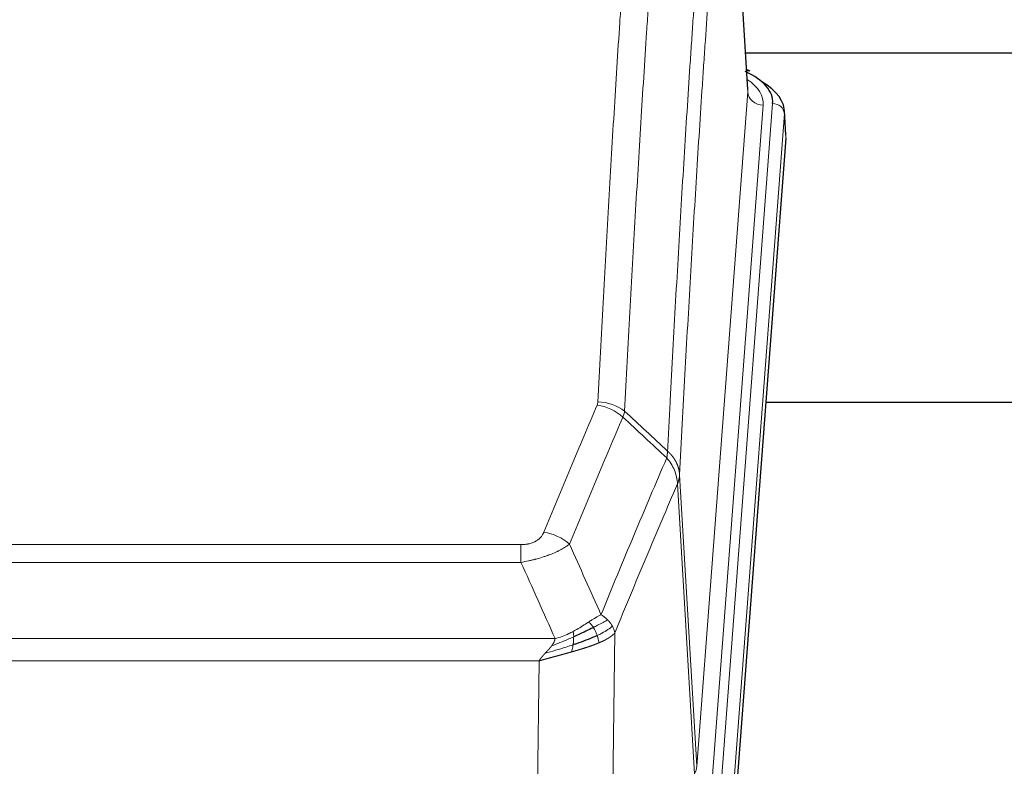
# Model space of a CAD drawing. Header units: inches. Extents: x 0 to 23760, y -13 to 16800.
# Tile 258 of 280: x 20063 to 20315, y 14396 to 14587. Entities that reach past the tile are written whole.
import ezdxf

# ---------------------------------------------------------------- set-up
doc = ezdxf.new("R2010")
doc.units = ezdxf.units.IN
doc.layers.add('1', color=7, linetype='Continuous', true_color=0xffffff)

msp = doc.modelspace()

# ---------------------------------------------------------------- linework, layer by layer
at = {"layer": '1', "color": 110, "linetype": 'Continuous', "lineweight": 13}
for p, q in [((20249.432, 14568.675), (20244.184, 14655.264)), ((20236.365, 14395.902), (20249.432, 14568.675)), ((20242.705, 14392.323), (20255.816, 14565.683)), ((20253.424, 14565.248), (20240.358, 14392.475)), ((20258.81, 14563.113), (20245.699, 14389.753)), ((20259.19, 14556.834), (20258.81, 14563.113)), ((20231.989, 14470.578), (20236.365, 14395.902)), ((20235.784, 14393.993), (20231.433, 14468.245)), ((19985.997, 14452.697), (20191.339, 14452.697)), ((20191.339, 14448.134), (20191.339, 14452.697)), ((20191.339, 14448.134), (19985.997, 14448.134)), ((20215.39, 14430.1), (20214.432, 14354.449)), ((19977.265, 14428.654), (20200.071, 14428.654)), ((20195.958, 14422.91), (19981.378, 14422.91)), ((20194.99, 14346.414), (20195.958, 14422.91))]:
    msp.add_line(p, q, dxfattribs=at)
at = {"layer": '1', "color": 2, "linetype": 'Continuous', "lineweight": 25}
for p, q in [((20249.436, 14569.25), (20244.186, 14655.887)), ((20248.801, 14578.645), (20414.985, 14578.645)), ((20250.068, 14573.957), (20249.125, 14574.393)), ((20259.196, 14557.617), (20258.815, 14563.9)), ((20259.19, 14556.834), (20246.072, 14383.38)), ((20332.008, 14489.07), (20254.065, 14489.07))]:
    msp.add_line(p, q, dxfattribs=at)
for centre, major_axis, ratio, start_param, end_param in [((20231.796, 14566.057), (24.034, 0.016), 0.461198, 6.2480186, 7.0671317), ((20248.81, 14571.234), (1.258, 2.724), 0.6272114, 6.2831797, 6.7581181), ((20231.796, 14563.396), (27.03, 0.194), 0.4633579, 6.2451225, 6.9481136)]:
    msp.add_ellipse(centre, major_axis=major_axis, ratio=ratio, start_param=start_param, end_param=end_param, dxfattribs=at)
at = {"layer": '1', "color": 110, "linetype": 'Continuous', "lineweight": 13}
for centre, major_axis, ratio, start_param, end_param in [((20229.405, 14565.622), (24.034, 0.016), 0.461198, 6.2480186, 6.8801307), ((20253.424, 14568.796), (3.989, -0.302), 0.8864705, 3.2608937, 4.7793301), ((20255.816, 14563.022), (2.991, -0.226), 0.8864705, 0.119301, 1.6377375), ((20210.848, 14480.157), (-9.188, 3.948), 0.8056434, 4.2999866, 5.045624), ((20211.035, 14480.949), (-9.987, 0.512), 0.8285973, 3.9974013, 4.7548106), ((20197.186, 14447.696), (9.245, -3.812), 0.7933159, 1.14397, 1.886928), ((20216.34, 14396.414), (-20.038, 0.241), 0.4621297, 2.903225, 3.1123764)]:
    msp.add_ellipse(centre, major_axis=major_axis, ratio=ratio, start_param=start_param, end_param=end_param, dxfattribs=at)
for points, knots in [([(20211.035, 14489.239), (20211.473, 14497.817), (20212.363, 14514.736), (20213.284, 14531.178), (20213.986, 14543.331), (20214.222, 14547.352), (20214.698, 14555.335), (20214.937, 14559.296), (20215.663, 14571.092), (20216.154, 14578.833), (20216.778, 14588.358), (20216.903, 14590.255), (20217.154, 14594.033), (20217.532, 14599.678), (20217.915, 14605.252), (20218.686, 14616.306), (20219.728, 14630.795), (20221.335, 14651.78), (20222.436, 14665.27), (20222.994, 14671.89)], [0, 0, 0, 0, 0.125, 0.25, 0.25, 0.3125, 0.3125, 0.375, 0.375, 0.5, 0.5, 0.53125, 0.53125, 0.5625, 0.625, 0.625, 0.75, 0.875, 1, 1, 1, 1]), ([(20229.877, 14669.301), (20229.319, 14662.688), (20228.217, 14649.214), (20226.607, 14628.253), (20225.563, 14613.781), (20224.792, 14602.739), (20224.409, 14597.172), (20224.03, 14591.534), (20223.778, 14587.76), (20223.653, 14585.865), (20223.028, 14576.351), (20222.536, 14568.619), (20221.81, 14556.837), (20221.57, 14552.881), (20221.094, 14544.907), (20220.857, 14540.891), (20220.154, 14528.752), (20219.232, 14512.329), (20218.341, 14495.431), (20217.903, 14486.862)], [0, 0, 0, 0, 0.125, 0.25, 0.375, 0.375, 0.4375, 0.46875, 0.46875, 0.5, 0.5, 0.625, 0.625, 0.6875, 0.6875, 0.75, 0.75, 0.875, 1, 1, 1, 1]), ([(20228.9, 14476.64), (20228.955, 14477.73), (20229.011, 14478.819), (20229.123, 14480.991), (20229.292, 14484.245), (20229.687, 14491.795), (20230.031, 14498.196), (20230.724, 14510.906), (20231.664, 14527.603), (20233.123, 14551.905), (20234.127, 14567.609), (20234.701, 14576.303), (20234.765, 14577.267), (20234.893, 14579.191), (20235.085, 14582.072), (20235.537, 14588.75), (20235.928, 14594.403), (20236.257, 14599.073), (20236.323, 14600.005), (20236.455, 14601.866), (20236.653, 14604.65), (20237.118, 14611.103), (20237.521, 14616.562), (20238.332, 14627.381), (20239.43, 14641.545), (20240.557, 14655.189), (20241.129, 14661.88)], [0, 0, 0, 0, 0.015625, 0.015625, 0.03125, 0.0625, 0.125, 0.125, 0.25, 0.375, 0.5, 0.5, 0.515625, 0.515625, 0.53125, 0.5625, 0.625, 0.625, 0.640625, 0.640625, 0.65625, 0.6875, 0.75, 0.75, 0.875, 1, 1, 1, 1]), ([(20244.184, 14655.264), (20243.614, 14648.591), (20242.49, 14634.986), (20241.396, 14620.861), (20240.586, 14610.073), (20240.184, 14604.63), (20239.721, 14598.195), (20239.523, 14595.419), (20239.391, 14593.565), (20239.326, 14592.635), (20238.998, 14587.978), (20238.608, 14582.342), (20238.157, 14575.684), (20237.966, 14572.812), (20237.838, 14570.894), (20237.774, 14569.933), (20237.202, 14561.265), (20236.2, 14545.608), (20234.746, 14521.381), (20233.339, 14496.413), (20232.434, 14479.273), (20231.989, 14470.578)], [0, 0, 0, 0, 0.125, 0.25, 0.25, 0.3125, 0.34375, 0.359375, 0.359375, 0.375, 0.375, 0.4375, 0.46875, 0.484375, 0.484375, 0.5, 0.5, 0.625, 0.75, 0.875, 1, 1, 1, 1]), ([(20197.186, 14455.851), (20198.32, 14458.613), (20199.456, 14461.363), (20201.728, 14466.841), (20202.866, 14469.568), (20206.281, 14477.716), (20208.562, 14483.103), (20210.848, 14488.444)], [0, 0, 0, 0, 0.25, 0.25, 0.5, 0.5, 1, 1, 1, 1]), ([(20211.035, 14489.239), (20211.028, 14489.104), (20211.009, 14488.971), (20210.947, 14488.706), (20210.904, 14488.574), (20210.848, 14488.444)], [0, 0, 0, 0, 0.5, 0.5, 1, 1, 1, 1]), ([(20217.444, 14485.357), (20215.156, 14480.021), (20212.872, 14474.639), (20209.452, 14466.498), (20208.314, 14463.773), (20206.038, 14458.3), (20204.902, 14455.553), (20203.766, 14452.794)], [0, 0, 0, 0, 0.5, 0.5, 0.75, 0.75, 1, 1, 1, 1]), ([(20211.834, 14434.746), (20213.231, 14438.161), (20214.631, 14441.559), (20217.433, 14448.32), (20218.836, 14451.684), (20223.05, 14461.724), (20225.865, 14468.348), (20228.687, 14474.903)], [0, 0, 0, 0, 0.25, 0.25, 0.5, 0.5, 1, 1, 1, 1]), ([(20228.9, 14476.64), (20228.879, 14476.376), (20228.863, 14476.089), (20228.805, 14475.499), (20228.763, 14475.197), (20228.687, 14474.903)], [0, 0, 0, 0, 0.5, 0.5, 1, 1, 1, 1]), ([(20228.687, 14474.903), (20229.096, 14474.42), (20229.469, 14473.909), (20230.127, 14472.845), (20230.413, 14472.293), (20230.884, 14471.161), (20231.07, 14470.582), (20231.334, 14469.416), (20231.411, 14468.828), (20231.433, 14468.245)], [0, 0, 0, 0, 0.25, 0.25, 0.5, 0.5, 0.75, 0.75, 1, 1, 1, 1]), ([(20228.9, 14476.64), (20228.912, 14476.629), (20228.938, 14476.606), (20228.975, 14476.571), (20229.014, 14476.536), (20229.052, 14476.501), (20229.09, 14476.465), (20229.129, 14476.429), (20229.167, 14476.392), (20229.206, 14476.355), (20229.244, 14476.317), (20229.283, 14476.279), (20229.322, 14476.24), (20229.361, 14476.201), (20229.4, 14476.161), (20229.439, 14476.121), (20229.478, 14476.081), (20229.517, 14476.04), (20229.557, 14475.998), (20229.596, 14475.956), (20229.635, 14475.913), (20229.674, 14475.87), (20229.713, 14475.827), (20229.753, 14475.783), (20229.792, 14475.738), (20229.831, 14475.693), (20229.87, 14475.647), (20229.909, 14475.601), (20229.948, 14475.555), (20229.987, 14475.508), (20230.026, 14475.46), (20230.065, 14475.412), (20230.104, 14475.363), (20230.143, 14475.314), (20230.181, 14475.264), (20230.22, 14475.214), (20230.258, 14475.163), (20230.296, 14475.111), (20230.334, 14475.059), (20230.372, 14475.007), (20230.41, 14474.954), (20230.448, 14474.9), (20230.485, 14474.846), (20230.523, 14474.791), (20230.56, 14474.736), (20230.597, 14474.68), (20230.633, 14474.624), (20230.67, 14474.567), (20230.706, 14474.509), (20230.742, 14474.451), (20230.778, 14474.393), (20230.813, 14474.334), (20230.848, 14474.274), (20230.883, 14474.214), (20230.918, 14474.153), (20230.952, 14474.091), (20230.986, 14474.03), (20231.02, 14473.967), (20231.053, 14473.904), (20231.088, 14473.836), (20231.125, 14473.763), (20231.163, 14473.685), (20231.201, 14473.607), (20231.238, 14473.529), (20231.274, 14473.45), (20231.309, 14473.371), (20231.343, 14473.292), (20231.376, 14473.213), (20231.409, 14473.133), (20231.441, 14473.053), (20231.471, 14472.973), (20231.501, 14472.893), (20231.531, 14472.812), (20231.559, 14472.731), (20231.586, 14472.65), (20231.613, 14472.569), (20231.639, 14472.488), (20231.664, 14472.406), (20231.688, 14472.324), (20231.711, 14472.242), (20231.733, 14472.16), (20231.755, 14472.078), (20231.775, 14471.996), (20231.795, 14471.913), (20231.814, 14471.83), (20231.831, 14471.748), (20231.848, 14471.665), (20231.865, 14471.582), (20231.88, 14471.498), (20231.894, 14471.415), (20231.908, 14471.332), (20231.92, 14471.248), (20231.932, 14471.165), (20231.943, 14471.081), (20231.953, 14470.997), (20231.962, 14470.914), (20231.97, 14470.83), (20231.977, 14470.746), (20231.984, 14470.662), (20231.987, 14470.606), (20231.989, 14470.578)], [0, 0, 0, 0, 0.0069372, 0.0139334, 0.0209887, 0.028103, 0.0352764, 0.0425088, 0.0498003, 0.0571509, 0.0645605, 0.0720292, 0.0795569, 0.0871437, 0.0947896, 0.1024945, 0.1102584, 0.1180815, 0.1259636, 0.1339048, 0.141905, 0.1499643, 0.1580827, 0.1662601, 0.1744966, 0.1827922, 0.1911468, 0.1995605, 0.2080333, 0.2165651, 0.225156, 0.233806, 0.2425151, 0.2512832, 0.2601104, 0.2689967, 0.277942, 0.2869465, 0.29601, 0.3051325, 0.3143142, 0.3235549, 0.3328547, 0.3422136, 0.3516315, 0.3611085, 0.3706446, 0.3802398, 0.3898941, 0.3996074, 0.4093798, 0.4192113, 0.4291019, 0.4390515, 0.4490602, 0.459128, 0.4692549, 0.4794409, 0.4896859, 0.4999901, 0.5124905, 0.524991, 0.5374914, 0.5499918, 0.5624922, 0.5749926, 0.587493, 0.5999934, 0.6124937, 0.6249941, 0.6374944, 0.6499948, 0.6624951, 0.6749954, 0.6874957, 0.699996, 0.7124963, 0.7249966, 0.7374968, 0.7499971, 0.7624973, 0.7749976, 0.7874978, 0.799998, 0.8124982, 0.8249984, 0.8374986, 0.8499988, 0.8624989, 0.8749991, 0.8874992, 0.8999993, 0.9124995, 0.9249996, 0.9374997, 0.9499998, 0.9624998, 0.9749999, 0.9875, 1, 1, 1, 1]), ([(20231.989, 14470.578), (20231.989, 14470.571), (20231.987, 14470.545), (20231.984, 14470.489), (20231.977, 14470.397), (20231.965, 14470.27), (20231.946, 14470.108), (20231.918, 14469.911), (20231.876, 14469.678), (20231.832, 14469.479), (20231.794, 14469.325), (20231.768, 14469.229), (20231.742, 14469.136), (20231.715, 14469.044), (20231.688, 14468.955), (20231.66, 14468.867), (20231.632, 14468.782), (20231.604, 14468.699), (20231.575, 14468.618), (20231.546, 14468.539), (20231.518, 14468.463), (20231.489, 14468.388), (20231.461, 14468.316), (20231.442, 14468.268), (20231.433, 14468.245)], [0, 0, 0, 0, 0.0092499, 0.0337179, 0.073404, 0.128308, 0.1984299, 0.2837694, 0.3843264, 0.5001005, 0.5424888, 0.5838484, 0.6241794, 0.6634821, 0.7017567, 0.7390032, 0.7752221, 0.8104134, 0.8445775, 0.8777146, 0.909825, 0.9409091, 0.9709673, 1, 1, 1, 1]), ([(20231.433, 14468.245), (20228.747, 14462.012), (20226.067, 14455.717), (20222.056, 14446.18), (20220.721, 14442.986), (20218.053, 14436.566), (20216.721, 14433.341), (20215.39, 14430.1)], [0, 0, 0, 0, 0.5, 0.5, 0.75, 0.75, 1, 1, 1, 1]), ([(20197.186, 14455.851), (20197.165, 14455.8), (20197.143, 14455.749), (20197.097, 14455.647), (20197.073, 14455.597), (20196.998, 14455.445), (20196.943, 14455.345), (20196.825, 14455.148), (20196.762, 14455.05), (20196.625, 14454.857), (20196.552, 14454.762), (20196.395, 14454.574), (20196.311, 14454.482), (20196.175, 14454.345), (20196.129, 14454.3), (20196.032, 14454.21), (20195.982, 14454.166), (20195.829, 14454.035), (20195.721, 14453.95), (20195.493, 14453.787), (20195.373, 14453.709), (20195.184, 14453.596), (20195.086, 14453.54), (20194.985, 14453.487), (20194.917, 14453.452), (20194.883, 14453.434), (20194.708, 14453.349), (20194.564, 14453.285), (20194.117, 14453.108), (20193.8, 14453.009), (20193.38, 14452.909), (20193.295, 14452.891), (20193.122, 14452.856), (20193.035, 14452.84), (20192.773, 14452.796), (20192.597, 14452.772), (20192.243, 14452.734), (20192.064, 14452.72), (20191.704, 14452.702), (20191.522, 14452.697), (20191.339, 14452.697)], [0, 0, 0, 0, 0.03125, 0.03125, 0.0625, 0.0625, 0.125, 0.125, 0.1875, 0.1875, 0.25, 0.25, 0.3125, 0.3125, 0.34375, 0.34375, 0.375, 0.375, 0.4375, 0.4375, 0.5, 0.5, 0.53125, 0.546875, 0.546875, 0.5625, 0.5625, 0.625, 0.625, 0.75, 0.75, 0.78125, 0.78125, 0.8125, 0.8125, 0.875, 0.875, 0.9375, 0.9375, 1, 1, 1, 1]), ([(20203.766, 14452.794), (20203.469, 14452.561), (20203.142, 14452.33), (20202.43, 14451.872), (20202.043, 14451.646), (20201.415, 14451.309), (20201.143, 14451.17), (20200.858, 14451.032), (20200.742, 14450.976), (20200.684, 14450.949), (20200.509, 14450.866), (20200.39, 14450.812), (20199.788, 14450.54), (20199.279, 14450.33), (20198.606, 14450.074), (20198.47, 14450.023), (20198.263, 14449.948), (20198.194, 14449.923), (20198.054, 14449.873), (20197.984, 14449.848), (20197.632, 14449.725), (20197.345, 14449.629), (20196.469, 14449.348), (20195.864, 14449.171), (20195.16, 14448.981), (20195.082, 14448.961), (20194.924, 14448.919), (20194.845, 14448.899), (20194.607, 14448.838), (20194.448, 14448.798), (20193.968, 14448.68), (20193.645, 14448.605), (20192.67, 14448.388), (20192.01, 14448.255), (20191.339, 14448.134)], [0, 0, 0, 0, 0.125, 0.125, 0.25, 0.25, 0.3125, 0.328125, 0.328125, 0.34375, 0.34375, 0.375, 0.375, 0.5, 0.5, 0.53125, 0.53125, 0.546875, 0.546875, 0.5625, 0.5625, 0.625, 0.625, 0.75, 0.75, 0.765625, 0.765625, 0.78125, 0.78125, 0.8125, 0.8125, 0.875, 0.875, 1, 1, 1, 1]), ([(20211.834, 14434.746), (20211.141, 14434.419), (20210.374, 14433.953), (20209.247, 14433.233), (20208.957, 14433.044), (20208.658, 14432.851)], [0, 0, 0, 0, 0.75, 0.75, 1, 1, 1, 1]), ([(20213.541, 14433.401), (20213.418, 14433.525), (20213.29, 14433.646), (20212.957, 14433.942), (20212.747, 14434.113), (20212.305, 14434.441), (20212.074, 14434.597), (20211.834, 14434.746)], [0, 0, 0, 0, 0.25, 0.25, 0.625, 0.625, 1, 1, 1, 1]), ([(20208.658, 14432.851), (20208.509, 14432.754), (20208.357, 14432.655), (20207.743, 14432.258), (20207.263, 14431.951), (20206.269, 14431.337), (20205.755, 14431.031), (20205.048, 14430.636), (20204.869, 14430.539), (20204.689, 14430.443)], [0, 0, 0, 0, 0.125, 0.125, 0.5, 0.5, 0.875, 0.875, 1, 1, 1, 1]), ([(20209.883, 14431.47), (20209.784, 14431.626), (20209.682, 14431.773), (20209.426, 14432.117), (20209.268, 14432.301), (20208.958, 14432.617), (20208.804, 14432.749), (20208.658, 14432.851)], [0, 0, 0, 0, 0.25, 0.25, 0.625, 0.625, 1, 1, 1, 1]), ([(20213.541, 14433.401), (20212.842, 14433.018), (20211.971, 14432.546), (20210.611, 14431.841), (20210.254, 14431.658), (20209.883, 14431.47)], [0, 0, 0, 0, 0.75, 0.75, 1, 1, 1, 1]), ([(20214.751, 14431.813), (20214.139, 14431.229), (20213.243, 14430.621), (20211.713, 14429.805), (20211.303, 14429.601), (20210.868, 14429.397)], [0, 0, 0, 0, 0.75, 0.75, 1, 1, 1, 1]), ([(20214.751, 14431.813), (20214.712, 14431.883), (20214.672, 14431.952), (20214.504, 14432.228), (20214.365, 14432.431), (20214.062, 14432.83), (20213.897, 14433.024), (20213.662, 14433.277), (20213.602, 14433.339), (20213.541, 14433.401)], [0, 0, 0, 0, 0.125, 0.125, 0.5, 0.5, 0.875, 0.875, 1, 1, 1, 1]), ([(20215.39, 14430.1), (20215.306, 14430.533), (20215.164, 14430.967), (20214.901, 14431.533), (20214.829, 14431.674), (20214.751, 14431.813)], [0, 0, 0, 0, 0.75, 0.75, 1, 1, 1, 1]), ([(20204.689, 14430.443), (20204.328, 14430.251), (20203.961, 14430.066), (20202.467, 14429.362), (20201.291, 14428.92), (20200.071, 14428.654)], [0, 0, 0, 0, 0.25, 0.25, 1, 1, 1, 1]), ([(20204.839, 14429.073), (20204.841, 14429.228), (20204.839, 14429.376), (20204.826, 14429.72), (20204.81, 14429.903), (20204.762, 14430.216), (20204.729, 14430.345), (20204.689, 14430.443)], [0, 0, 0, 0, 0.25, 0.25, 0.625, 0.625, 1, 1, 1, 1]), ([(20210.868, 14429.397), (20210.837, 14429.486), (20210.805, 14429.575), (20210.671, 14429.932), (20210.558, 14430.202), (20210.308, 14430.731), (20210.172, 14430.989), (20209.981, 14431.313), (20209.932, 14431.393), (20209.883, 14431.47)], [0, 0, 0, 0, 0.125, 0.125, 0.5, 0.5, 0.875, 0.875, 1, 1, 1, 1]), ([(20211.358, 14427.552), (20211.287, 14427.913), (20211.188, 14428.371), (20210.986, 14429.047), (20210.93, 14429.221), (20210.868, 14429.397)], [0, 0, 0, 0, 0.75, 0.75, 1, 1, 1, 1]), ([(20215.39, 14430.1), (20215.384, 14430.093), (20215.372, 14430.078), (20215.354, 14430.057), (20215.336, 14430.035), (20215.318, 14430.014), (20215.299, 14429.993), (20215.28, 14429.972), (20215.261, 14429.951), (20215.242, 14429.93), (20215.223, 14429.909), (20215.203, 14429.888), (20215.184, 14429.867), (20215.164, 14429.847), (20215.144, 14429.826), (20215.124, 14429.806), (20215.104, 14429.785), (20215.083, 14429.765), (20215.063, 14429.745), (20215.042, 14429.725), (20215.021, 14429.705), (20215, 14429.685), (20214.979, 14429.665), (20214.958, 14429.645), (20214.937, 14429.626), (20214.915, 14429.606), (20214.894, 14429.586), (20214.872, 14429.567), (20214.85, 14429.548), (20214.828, 14429.528), (20214.806, 14429.509), (20214.784, 14429.49), (20214.762, 14429.471), (20214.739, 14429.452), (20214.717, 14429.434), (20214.694, 14429.415), (20214.671, 14429.396), (20214.648, 14429.378), (20214.625, 14429.359), (20214.602, 14429.341), (20214.579, 14429.322), (20214.556, 14429.304), (20214.533, 14429.286), (20214.509, 14429.268), (20214.486, 14429.25), (20214.462, 14429.232), (20214.439, 14429.214), (20214.415, 14429.197), (20214.391, 14429.179), (20214.367, 14429.161), (20214.343, 14429.144), (20214.319, 14429.127), (20214.295, 14429.109), (20214.271, 14429.092), (20214.247, 14429.075), (20214.223, 14429.058), (20214.199, 14429.041), (20214.174, 14429.024), (20214.15, 14429.007), (20214.125, 14428.991), (20214.101, 14428.974), (20214.076, 14428.957), (20214.052, 14428.941), (20214.027, 14428.925), (20214.002, 14428.908), (20213.978, 14428.892), (20213.953, 14428.876), (20213.928, 14428.86), (20213.903, 14428.844), (20213.878, 14428.828), (20213.853, 14428.812), (20213.829, 14428.796), (20213.804, 14428.781), (20213.779, 14428.765), (20213.754, 14428.75), (20213.729, 14428.734), (20213.704, 14428.719), (20213.679, 14428.704), (20213.654, 14428.689), (20213.629, 14428.674), (20213.604, 14428.659), (20213.578, 14428.644), (20213.553, 14428.629), (20213.528, 14428.614), (20213.503, 14428.599), (20213.478, 14428.585), (20213.453, 14428.57), (20213.428, 14428.556), (20213.403, 14428.541), (20213.378, 14428.527), (20213.353, 14428.513), (20213.328, 14428.499), (20213.303, 14428.485), (20213.278, 14428.471), (20213.253, 14428.457), (20213.228, 14428.443), (20213.203, 14428.429), (20213.178, 14428.416), (20213.153, 14428.402), (20213.128, 14428.389), (20213.103, 14428.375), (20213.078, 14428.362), (20213.053, 14428.349), (20213.029, 14428.335), (20213.004, 14428.322), (20212.979, 14428.309), (20212.955, 14428.296), (20212.93, 14428.283), (20212.905, 14428.27), (20212.881, 14428.258), (20212.856, 14428.245), (20212.832, 14428.232), (20212.807, 14428.22), (20212.783, 14428.208), (20212.759, 14428.195), (20212.734, 14428.183), (20212.71, 14428.171), (20212.686, 14428.159), (20212.662, 14428.146), (20212.638, 14428.134), (20212.613, 14428.123), (20212.59, 14428.111), (20212.566, 14428.099), (20212.542, 14428.087), (20212.518, 14428.076), (20212.494, 14428.064), (20212.471, 14428.053), (20212.447, 14428.041), (20212.423, 14428.03), (20212.4, 14428.019), (20212.377, 14428.007), (20212.353, 14427.996), (20212.33, 14427.985), (20212.307, 14427.974), (20212.284, 14427.963), (20212.261, 14427.952), (20212.238, 14427.942), (20212.215, 14427.931), (20212.192, 14427.92), (20212.169, 14427.91), (20212.147, 14427.899), (20212.124, 14427.889), (20212.102, 14427.879), (20212.079, 14427.868), (20212.057, 14427.858), (20212.035, 14427.848), (20212.013, 14427.838), (20211.991, 14427.828), (20211.969, 14427.818), (20211.947, 14427.808), (20211.925, 14427.798), (20211.903, 14427.789), (20211.882, 14427.779), (20211.86, 14427.769), (20211.839, 14427.76), (20211.818, 14427.75), (20211.797, 14427.741), (20211.776, 14427.732), (20211.755, 14427.723), (20211.734, 14427.713), (20211.713, 14427.704), (20211.692, 14427.695), (20211.672, 14427.686), (20211.651, 14427.677), (20211.631, 14427.669), (20211.611, 14427.66), (20211.591, 14427.651), (20211.571, 14427.642), (20211.551, 14427.634), (20211.531, 14427.625), (20211.511, 14427.617), (20211.492, 14427.608), (20211.473, 14427.6), (20211.453, 14427.592), (20211.434, 14427.584), (20211.415, 14427.576), (20211.396, 14427.568), (20211.377, 14427.56), (20211.365, 14427.554), (20211.358, 14427.552)], [0, 0, 0, 0, 0.0080212, 0.0160154, 0.0239827, 0.0319231, 0.0398365, 0.0477229, 0.0555824, 0.0634149, 0.0712205, 0.0789992, 0.0867509, 0.0944756, 0.1021734, 0.1098443, 0.1174881, 0.1251051, 0.1326951, 0.1402581, 0.1477942, 0.1553034, 0.1627856, 0.1702408, 0.1776691, 0.1850704, 0.1924448, 0.1997923, 0.2071128, 0.2144063, 0.2216729, 0.2289126, 0.2361253, 0.243311, 0.2504698, 0.2576016, 0.2647065, 0.2717845, 0.2788355, 0.2858595, 0.2928566, 0.2998268, 0.30677, 0.3136862, 0.3205755, 0.3274379, 0.3342733, 0.3410817, 0.3478632, 0.3546178, 0.3613454, 0.3680461, 0.3747198, 0.3813665, 0.3879863, 0.3945792, 0.4011451, 0.4076841, 0.4141961, 0.4206811, 0.4271393, 0.4335704, 0.4399746, 0.4463519, 0.4527022, 0.4590256, 0.465322, 0.4715915, 0.477834, 0.4840496, 0.4902382, 0.4963999, 0.5025346, 0.5086424, 0.5147232, 0.5207771, 0.526804, 0.532804, 0.5387771, 0.5447232, 0.5506423, 0.5565345, 0.5623997, 0.568238, 0.5740494, 0.5798338, 0.5855912, 0.5913217, 0.5970253, 0.6027019, 0.6083515, 0.6139742, 0.61957, 0.6251388, 0.6306807, 0.6361956, 0.6416836, 0.6471446, 0.6525787, 0.6579858, 0.663366, 0.6687192, 0.6740455, 0.6793448, 0.6846172, 0.6898627, 0.6950812, 0.7002727, 0.7054373, 0.710575, 0.7156857, 0.7207694, 0.7258262, 0.7308561, 0.735859, 0.740835, 0.745784, 0.7507061, 0.7556012, 0.7604694, 0.7653107, 0.7701249, 0.7749123, 0.7796727, 0.7844061, 0.7891127, 0.7937922, 0.7984448, 0.8030705, 0.8076692, 0.812241, 0.8167858, 0.8213037, 0.8257947, 0.8302587, 0.8346957, 0.8391058, 0.843489, 0.8478452, 0.8521745, 0.8564768, 0.8607522, 0.8650006, 0.8692221, 0.8734166, 0.8775842, 0.8817249, 0.8858386, 0.8899254, 0.8939852, 0.8980181, 0.902024, 0.906003, 0.909955, 0.9138802, 0.9177783, 0.9216495, 0.9254938, 0.9293111, 0.9331015, 0.936865, 0.9406015, 0.944311, 0.9479937, 0.9516493, 0.9552781, 0.9588799, 0.9624547, 0.9660026, 0.9695236, 0.9730176, 0.9764847, 0.9799249, 0.9833381, 0.9867243, 0.9900837, 0.993416, 0.9967215, 1, 1, 1, 1]), ([(20204.67, 14427.013), (20204.092, 14426.822), (20203.505, 14426.634), (20201.131, 14425.892), (20199.301, 14425.362), (20197.529, 14424.858)], [0, 0, 0, 0, 0.25, 0.25, 1, 1, 1, 1]), ([(20197.529, 14424.858), (20197.543, 14424.874), (20197.571, 14424.904), (20197.613, 14424.949), (20197.653, 14424.993), (20197.693, 14425.035), (20197.731, 14425.077), (20197.769, 14425.117), (20197.805, 14425.157), (20197.84, 14425.195), (20197.874, 14425.232), (20197.908, 14425.268), (20197.94, 14425.302), (20197.971, 14425.336), (20198.001, 14425.368), (20198.03, 14425.4), (20198.058, 14425.43), (20198.084, 14425.459), (20198.11, 14425.487), (20198.135, 14425.514), (20198.159, 14425.539), (20198.181, 14425.564), (20198.203, 14425.587), (20198.223, 14425.609), (20198.243, 14425.63), (20198.261, 14425.65), (20198.278, 14425.669), (20198.295, 14425.686), (20198.31, 14425.703), (20198.324, 14425.718), (20198.337, 14425.733), (20198.349, 14425.746), (20198.36, 14425.758), (20198.37, 14425.768), (20198.379, 14425.778), (20198.387, 14425.787), (20198.394, 14425.794), (20198.4, 14425.8), (20198.404, 14425.805), (20198.417, 14425.819), (20198.438, 14425.842), (20198.466, 14425.875), (20198.495, 14425.907), (20198.523, 14425.938), (20198.551, 14425.97), (20198.579, 14426.001), (20198.606, 14426.032), (20198.633, 14426.063), (20198.66, 14426.094), (20198.686, 14426.124), (20198.712, 14426.154), (20198.738, 14426.184), (20198.763, 14426.214), (20198.788, 14426.243), (20198.813, 14426.272), (20198.837, 14426.301), (20198.861, 14426.33), (20198.885, 14426.358), (20198.908, 14426.387), (20198.931, 14426.415), (20198.954, 14426.442), (20198.976, 14426.47), (20198.998, 14426.497), (20199.02, 14426.524), (20199.041, 14426.551), (20199.062, 14426.577), (20199.083, 14426.603), (20199.103, 14426.629), (20199.123, 14426.655), (20199.143, 14426.68), (20199.162, 14426.706), (20199.181, 14426.731), (20199.194, 14426.747), (20199.2, 14426.756)], [0, 0, 0, 0, 0.0247661, 0.0489206, 0.0724636, 0.0953949, 0.1177147, 0.1394229, 0.1605195, 0.1810045, 0.2008779, 0.2201398, 0.23879, 0.2568287, 0.2742558, 0.2910713, 0.3072753, 0.3228676, 0.3378484, 0.3522176, 0.3659752, 0.3791212, 0.3916556, 0.4035785, 0.4148897, 0.4255894, 0.4356775, 0.445154, 0.454019, 0.4622723, 0.4699141, 0.4769443, 0.4833629, 0.48917, 0.4943654, 0.4989493, 0.5029216, 0.5062824, 0.5090316, 0.5111692, 0.5284651, 0.5456049, 0.5625886, 0.5794163, 0.5960881, 0.612604, 0.6289642, 0.6451687, 0.6612176, 0.6771111, 0.6928491, 0.7084319, 0.7238594, 0.7391318, 0.7542492, 0.7692118, 0.7840195, 0.7986726, 0.8131712, 0.8275153, 0.8417051, 0.8557408, 0.8696224, 0.8833501, 0.8969241, 0.9103445, 0.9236114, 0.936725, 0.9496856, 0.9624932, 0.975148, 0.9876502, 1, 1, 1, 1]), ([(20204.839, 14429.073), (20204.382, 14428.869), (20203.918, 14428.666), (20202.047, 14427.861), (20200.611, 14427.278), (20199.2, 14426.756)], [0, 0, 0, 0, 0.25, 0.25, 1, 1, 1, 1]), ([(20199.2, 14426.756), (20199.208, 14426.766), (20199.224, 14426.788), (20199.248, 14426.819), (20199.271, 14426.851), (20199.294, 14426.883), (20199.317, 14426.915), (20199.339, 14426.946), (20199.361, 14426.978), (20199.383, 14427.009), (20199.404, 14427.04), (20199.425, 14427.071), (20199.446, 14427.102), (20199.466, 14427.133), (20199.486, 14427.164), (20199.505, 14427.195), (20199.525, 14427.226), (20199.544, 14427.256), (20199.562, 14427.287), (20199.581, 14427.317), (20199.599, 14427.347), (20199.616, 14427.377), (20199.634, 14427.407), (20199.651, 14427.437), (20199.667, 14427.467), (20199.684, 14427.497), (20199.7, 14427.527), (20199.715, 14427.556), (20199.731, 14427.586), (20199.746, 14427.615), (20199.761, 14427.644), (20199.775, 14427.673), (20199.789, 14427.702), (20199.803, 14427.731), (20199.816, 14427.76), (20199.829, 14427.789), (20199.842, 14427.818), (20199.854, 14427.846), (20199.866, 14427.874), (20199.878, 14427.903), (20199.889, 14427.931), (20199.9, 14427.959), (20199.911, 14427.987), (20199.921, 14428.015), (20199.931, 14428.043), (20199.941, 14428.071), (20199.95, 14428.098), (20199.959, 14428.126), (20199.968, 14428.153), (20199.977, 14428.18), (20199.985, 14428.208), (20199.992, 14428.235), (20200, 14428.262), (20200.007, 14428.289), (20200.014, 14428.315), (20200.02, 14428.342), (20200.026, 14428.369), (20200.032, 14428.395), (20200.037, 14428.421), (20200.042, 14428.448), (20200.047, 14428.474), (20200.051, 14428.5), (20200.056, 14428.526), (20200.059, 14428.552), (20200.063, 14428.578), (20200.066, 14428.603), (20200.069, 14428.629), (20200.07, 14428.646), (20200.071, 14428.654)], [0, 0, 0, 0, 0.0185022, 0.0368847, 0.0551481, 0.073293, 0.0913199, 0.1092294, 0.1270222, 0.1446988, 0.1622598, 0.1797059, 0.1970378, 0.2142561, 0.2313614, 0.2483544, 0.265236, 0.2820066, 0.2986672, 0.3152184, 0.331661, 0.3479958, 0.3642235, 0.380345, 0.3963611, 0.4122725, 0.4280803, 0.4437851, 0.459388, 0.4748898, 0.4902915, 0.5055939, 0.5207981, 0.535905, 0.5509156, 0.565831, 0.5806521, 0.5953801, 0.6100159, 0.6245607, 0.6390157, 0.6533819, 0.6676604, 0.6818526, 0.6959596, 0.7099825, 0.7239227, 0.7377815, 0.75156, 0.7652597, 0.7788818, 0.7924277, 0.8058989, 0.8192966, 0.8326224, 0.8458776, 0.8590638, 0.8721825, 0.8852351, 0.8982233, 0.9111485, 0.9240124, 0.9368166, 0.9495628, 0.9622525, 0.9748874, 0.9874694, 1, 1, 1, 1]), ([(20211.358, 14427.552), (20211.344, 14427.545), (20211.314, 14427.533), (20211.27, 14427.514), (20211.226, 14427.496), (20211.181, 14427.477), (20211.137, 14427.459), (20211.092, 14427.441), (20211.048, 14427.422), (20211.003, 14427.404), (20210.958, 14427.386), (20210.913, 14427.367), (20210.868, 14427.349), (20210.822, 14427.331), (20210.777, 14427.313), (20210.732, 14427.295), (20210.686, 14427.277), (20210.64, 14427.259), (20210.595, 14427.241), (20210.549, 14427.223), (20210.503, 14427.205), (20210.457, 14427.187), (20210.411, 14427.169), (20210.365, 14427.151), (20210.319, 14427.134), (20210.272, 14427.116), (20210.226, 14427.098), (20210.179, 14427.081), (20210.133, 14427.063), (20210.086, 14427.045), (20210.04, 14427.028), (20209.993, 14427.01), (20209.946, 14426.993), (20209.899, 14426.976), (20209.852, 14426.958), (20209.805, 14426.941), (20209.758, 14426.924), (20209.711, 14426.906), (20209.663, 14426.889), (20209.616, 14426.872), (20209.569, 14426.855), (20209.521, 14426.838), (20209.474, 14426.821), (20209.426, 14426.804), (20209.379, 14426.787), (20209.331, 14426.77), (20209.283, 14426.753), (20209.235, 14426.736), (20209.187, 14426.719), (20209.14, 14426.702), (20209.092, 14426.686), (20209.044, 14426.669), (20208.996, 14426.652), (20208.947, 14426.636), (20208.899, 14426.619), (20208.851, 14426.602), (20208.803, 14426.586), (20208.755, 14426.569), (20208.706, 14426.553), (20208.658, 14426.537), (20208.609, 14426.52), (20208.561, 14426.504), (20208.512, 14426.488), (20208.464, 14426.471), (20208.415, 14426.455), (20208.367, 14426.439), (20208.318, 14426.423), (20208.269, 14426.406), (20208.221, 14426.39), (20208.172, 14426.374), (20208.123, 14426.358), (20208.074, 14426.342), (20208.026, 14426.326), (20207.977, 14426.31), (20207.928, 14426.294), (20207.879, 14426.279), (20207.83, 14426.263), (20207.781, 14426.247), (20207.732, 14426.231), (20207.683, 14426.216), (20207.634, 14426.2), (20207.585, 14426.184), (20207.536, 14426.169), (20207.487, 14426.153), (20207.438, 14426.137), (20207.389, 14426.122), (20207.34, 14426.106), (20207.291, 14426.091), (20207.242, 14426.076), (20207.193, 14426.06), (20207.143, 14426.045), (20207.094, 14426.03), (20207.045, 14426.014), (20206.996, 14425.999), (20206.947, 14425.984), (20206.898, 14425.969), (20206.848, 14425.953), (20206.799, 14425.938), (20206.75, 14425.923), (20206.701, 14425.908), (20206.652, 14425.893), (20206.603, 14425.878), (20206.553, 14425.863), (20206.504, 14425.848), (20206.455, 14425.833), (20206.406, 14425.818), (20206.357, 14425.804), (20206.307, 14425.789), (20206.258, 14425.774), (20206.209, 14425.759), (20206.16, 14425.744), (20206.111, 14425.73), (20206.062, 14425.715), (20206.013, 14425.701), (20205.964, 14425.686), (20205.915, 14425.671), (20205.865, 14425.657), (20205.816, 14425.642), (20205.767, 14425.628), (20205.718, 14425.613), (20205.669, 14425.599), (20205.62, 14425.585), (20205.571, 14425.57), (20205.522, 14425.556), (20205.474, 14425.542), (20205.425, 14425.527), (20205.376, 14425.513), (20205.327, 14425.499), (20205.278, 14425.485), (20205.229, 14425.47), (20205.18, 14425.456), (20205.132, 14425.442), (20205.083, 14425.428), (20205.034, 14425.414), (20204.986, 14425.4), (20204.937, 14425.386), (20204.888, 14425.372), (20204.84, 14425.358), (20204.791, 14425.344), (20204.743, 14425.33), (20204.694, 14425.316), (20204.646, 14425.302), (20204.597, 14425.289), (20204.549, 14425.275), (20204.501, 14425.261), (20204.452, 14425.247), (20204.404, 14425.234), (20204.372, 14425.224), (20204.356, 14425.22)], [0, 0, 0, 0, 0.0076941, 0.0153765, 0.0230472, 0.0307061, 0.0383534, 0.045989, 0.0536129, 0.061225, 0.0688255, 0.0764143, 0.0839914, 0.0915567, 0.0991104, 0.1066524, 0.1141827, 0.1217013, 0.1292082, 0.1367034, 0.1441869, 0.1516588, 0.1591189, 0.1665674, 0.1740041, 0.1814292, 0.1888426, 0.1962444, 0.2036344, 0.2110128, 0.2183794, 0.2257344, 0.2330778, 0.2404094, 0.2477294, 0.2550377, 0.2623343, 0.2696193, 0.2768926, 0.2841542, 0.2914041, 0.2986424, 0.305869, 0.313084, 0.3202872, 0.3274789, 0.3346588, 0.3418271, 0.3489838, 0.3561287, 0.3632621, 0.3703837, 0.3774937, 0.3845921, 0.3916788, 0.3987539, 0.4058173, 0.412869, 0.4199092, 0.4269376, 0.4339544, 0.4409596, 0.4479532, 0.454935, 0.4619053, 0.4688639, 0.4758109, 0.4827462, 0.4896699, 0.496582, 0.5034825, 0.5103713, 0.5172485, 0.524114, 0.5309679, 0.5378102, 0.5446409, 0.55146, 0.5582674, 0.5650632, 0.5718474, 0.57862, 0.5853809, 0.5921303, 0.598868, 0.6055941, 0.6123087, 0.6190116, 0.6257029, 0.6323825, 0.6390506, 0.6457071, 0.652352, 0.6589853, 0.665607, 0.672217, 0.6788155, 0.6854024, 0.6919777, 0.6985414, 0.7050935, 0.7116341, 0.718163, 0.7246804, 0.7311862, 0.7376804, 0.744163, 0.750634, 0.7570935, 0.7635413, 0.7699776, 0.7764024, 0.7828155, 0.7892171, 0.7956072, 0.8019856, 0.8083525, 0.8147079, 0.8210516, 0.8273839, 0.8337045, 0.8400136, 0.8463112, 0.8525972, 0.8588716, 0.8651345, 0.8713859, 0.8776257, 0.8838539, 0.8900706, 0.8962758, 0.9024695, 0.9086516, 0.9148221, 0.9209812, 0.9271287, 0.9332646, 0.9393891, 0.945502, 0.9516034, 0.9576933, 0.9637717, 0.9698385, 0.9758938, 0.9819376, 0.9879699, 0.9939907, 1, 1, 1, 1]), ([(20204.356, 14425.22), (20204.389, 14425.391), (20204.428, 14425.588), (20204.51, 14426.019), (20204.553, 14426.254), (20204.62, 14426.668), (20204.646, 14426.839), (20204.67, 14427.013)], [0, 0, 0, 0, 0.375, 0.375, 0.75, 0.75, 1, 1, 1, 1]), ([(20204.67, 14427.013), (20204.682, 14427.1), (20204.694, 14427.188), (20204.739, 14427.541), (20204.768, 14427.809), (20204.811, 14428.335), (20204.826, 14428.592), (20204.837, 14428.916), (20204.838, 14428.996), (20204.839, 14429.073)], [0, 0, 0, 0, 0.125, 0.125, 0.5, 0.5, 0.875, 0.875, 1, 1, 1, 1]), ([(20204.356, 14425.22), (20204.334, 14425.214), (20204.291, 14425.202), (20204.226, 14425.183), (20204.161, 14425.165), (20204.096, 14425.146), (20204.031, 14425.128), (20203.965, 14425.11), (20203.9, 14425.091), (20203.835, 14425.073), (20203.77, 14425.055), (20203.705, 14425.037), (20203.64, 14425.018), (20203.575, 14425), (20203.509, 14424.982), (20203.444, 14424.964), (20203.379, 14424.946), (20203.314, 14424.928), (20203.249, 14424.91), (20203.183, 14424.891), (20203.118, 14424.873), (20203.053, 14424.855), (20202.988, 14424.837), (20202.922, 14424.819), (20202.857, 14424.801), (20202.792, 14424.783), (20202.727, 14424.765), (20202.661, 14424.747), (20202.596, 14424.729), (20202.531, 14424.711), (20202.466, 14424.694), (20202.401, 14424.676), (20202.335, 14424.658), (20202.27, 14424.64), (20202.205, 14424.622), (20202.14, 14424.604), (20202.075, 14424.587), (20202.009, 14424.569), (20201.944, 14424.551), (20201.879, 14424.533), (20201.814, 14424.516), (20201.749, 14424.498), (20201.684, 14424.48), (20201.619, 14424.462), (20201.554, 14424.445), (20201.489, 14424.427), (20201.424, 14424.409), (20201.359, 14424.392), (20201.294, 14424.374), (20201.229, 14424.357), (20201.164, 14424.339), (20201.1, 14424.321), (20201.035, 14424.304), (20200.97, 14424.286), (20200.905, 14424.269), (20200.84, 14424.251), (20200.776, 14424.234), (20200.711, 14424.216), (20200.646, 14424.199), (20200.582, 14424.181), (20200.517, 14424.164), (20200.453, 14424.146), (20200.388, 14424.129), (20200.324, 14424.111), (20200.26, 14424.094), (20200.195, 14424.077), (20200.131, 14424.059), (20200.067, 14424.042), (20200.002, 14424.024), (20199.938, 14424.007), (20199.874, 14423.99), (20199.81, 14423.972), (20199.746, 14423.955), (20199.682, 14423.938), (20199.618, 14423.92), (20199.554, 14423.903), (20199.49, 14423.886), (20199.426, 14423.869), (20199.363, 14423.851), (20199.299, 14423.834), (20199.235, 14423.817), (20199.172, 14423.799), (20199.108, 14423.782), (20199.045, 14423.765), (20198.981, 14423.748), (20198.918, 14423.731), (20198.855, 14423.713), (20198.791, 14423.696), (20198.728, 14423.679), (20198.665, 14423.662), (20198.602, 14423.645), (20198.539, 14423.627), (20198.476, 14423.61), (20198.413, 14423.593), (20198.35, 14423.576), (20198.288, 14423.559), (20198.225, 14423.542), (20198.162, 14423.525), (20198.1, 14423.507), (20198.037, 14423.49), (20197.975, 14423.473), (20197.913, 14423.456), (20197.85, 14423.439), (20197.788, 14423.422), (20197.726, 14423.405), (20197.664, 14423.388), (20197.602, 14423.371), (20197.54, 14423.353), (20197.478, 14423.336), (20197.416, 14423.319), (20197.355, 14423.302), (20197.293, 14423.285), (20197.232, 14423.268), (20197.17, 14423.251), (20197.109, 14423.234), (20197.048, 14423.217), (20196.986, 14423.2), (20196.925, 14423.183), (20196.864, 14423.166), (20196.803, 14423.149), (20196.742, 14423.132), (20196.681, 14423.115), (20196.621, 14423.098), (20196.56, 14423.081), (20196.499, 14423.063), (20196.439, 14423.046), (20196.379, 14423.029), (20196.318, 14423.012), (20196.258, 14422.995), (20196.198, 14422.978), (20196.138, 14422.961), (20196.078, 14422.944), (20196.018, 14422.927), (20195.978, 14422.916), (20195.958, 14422.91)], [0, 0, 0, 0, 0.0081592, 0.0163092, 0.0244501, 0.0325819, 0.0407045, 0.0488181, 0.0569225, 0.0650178, 0.0731041, 0.0811812, 0.0892493, 0.0973083, 0.1053581, 0.113399, 0.1214307, 0.1294534, 0.137467, 0.1454716, 0.1534671, 0.1614536, 0.169431, 0.1773994, 0.1853588, 0.1933091, 0.2012504, 0.2091827, 0.217106, 0.2250203, 0.2329256, 0.2408219, 0.2487092, 0.2565875, 0.2644568, 0.2723172, 0.2801686, 0.288011, 0.2958444, 0.303669, 0.3114845, 0.3192911, 0.3270888, 0.3348775, 0.3426574, 0.3504282, 0.3581902, 0.3659433, 0.3736874, 0.3814227, 0.389149, 0.3968665, 0.4045751, 0.4122748, 0.4199656, 0.4276476, 0.4353206, 0.4429849, 0.4506403, 0.4582868, 0.4659245, 0.4735534, 0.4811734, 0.4887846, 0.496387, 0.5039805, 0.5115653, 0.5191413, 0.5267084, 0.5342668, 0.5418164, 0.5493572, 0.5568893, 0.5644125, 0.5719271, 0.5794328, 0.5869298, 0.5944181, 0.6018976, 0.6093684, 0.6168305, 0.6242839, 0.6317285, 0.6391644, 0.6465917, 0.6540102, 0.6614201, 0.6688212, 0.6762137, 0.6835975, 0.6909727, 0.6983392, 0.705697, 0.7130462, 0.7203868, 0.7277187, 0.735042, 0.7423567, 0.7496628, 0.7569603, 0.7642491, 0.7715294, 0.7788011, 0.7860642, 0.7933187, 0.8005646, 0.807802, 0.8150309, 0.8222512, 0.8294629, 0.8366661, 0.8438608, 0.851047, 0.8582246, 0.8653938, 0.8725544, 0.8797065, 0.8868502, 0.8939854, 0.9011121, 0.9082303, 0.9153401, 0.9224414, 0.9295343, 0.9366187, 0.9436947, 0.9507623, 0.9578214, 0.9648722, 0.9719145, 0.9789485, 0.985974, 0.9929912, 1, 1, 1, 1]), ([(20195.958, 14422.91), (20195.963, 14422.919), (20195.974, 14422.936), (20195.99, 14422.962), (20196.007, 14422.988), (20196.024, 14423.015), (20196.041, 14423.041), (20196.059, 14423.068), (20196.077, 14423.096), (20196.096, 14423.123), (20196.115, 14423.151), (20196.135, 14423.18), (20196.154, 14423.208), (20196.175, 14423.237), (20196.195, 14423.266), (20196.216, 14423.295), (20196.237, 14423.325), (20196.259, 14423.354), (20196.281, 14423.384), (20196.304, 14423.415), (20196.327, 14423.446), (20196.35, 14423.476), (20196.374, 14423.508), (20196.398, 14423.539), (20196.423, 14423.571), (20196.448, 14423.603), (20196.473, 14423.635), (20196.499, 14423.668), (20196.525, 14423.701), (20196.551, 14423.734), (20196.578, 14423.768), (20196.605, 14423.801), (20196.633, 14423.835), (20196.661, 14423.87), (20196.69, 14423.904), (20196.718, 14423.939), (20196.748, 14423.974), (20196.777, 14424.01), (20196.807, 14424.045), (20196.838, 14424.081), (20196.869, 14424.117), (20196.9, 14424.154), (20196.931, 14424.191), (20196.963, 14424.228), (20196.996, 14424.265), (20197.029, 14424.303), (20197.062, 14424.341), (20197.095, 14424.379), (20197.129, 14424.417), (20197.164, 14424.456), (20197.198, 14424.495), (20197.234, 14424.534), (20197.269, 14424.574), (20197.305, 14424.614), (20197.341, 14424.654), (20197.378, 14424.694), (20197.415, 14424.735), (20197.453, 14424.776), (20197.491, 14424.817), (20197.516, 14424.844), (20197.529, 14424.858)], [0, 0, 0, 0, 0.0121901, 0.0245516, 0.0370849, 0.0497905, 0.0626689, 0.0757204, 0.0889455, 0.1023447, 0.1159182, 0.1296666, 0.14359, 0.1576889, 0.1719636, 0.1864145, 0.2010418, 0.2158458, 0.2308268, 0.2459852, 0.261321, 0.2768347, 0.2925265, 0.3083966, 0.3244452, 0.3406727, 0.357079, 0.3736646, 0.3904296, 0.4073742, 0.4244986, 0.4418029, 0.4592875, 0.4769523, 0.4947976, 0.5128236, 0.5310305, 0.5494183, 0.5679872, 0.5867374, 0.605669, 0.6247822, 0.644077, 0.6635537, 0.6832123, 0.7030529, 0.7230758, 0.7432809, 0.7636685, 0.7842385, 0.8049912, 0.8259267, 0.8470449, 0.8683461, 0.8898303, 0.9114976, 0.9333482, 0.955382, 0.9775993, 1, 1, 1, 1])]:
    msp.add_open_spline(points, degree=3, knots=knots, dxfattribs=at)
for points in [[(20217.903, 14486.862), (20217.862, 14486.619), (20217.745, 14486.124), (20217.556, 14485.615), (20217.444, 14485.357)], [(20228.687, 14474.903), (20224.94, 14478.389), (20221.192, 14481.873), (20217.444, 14485.357)], [(20217.903, 14486.862), (20221.569, 14483.456), (20225.234, 14480.049), (20228.9, 14476.64)], [(20203.766, 14452.794), (20206.47, 14446.784), (20209.16, 14440.768), (20211.834, 14434.746)], [(20200.071, 14428.654), (20197.178, 14435.154), (20194.267, 14441.647), (20191.339, 14448.134)]]:
    msp.add_open_spline(points, degree=3, dxfattribs=at)
at = {"layer": '1', "color": 2, "linetype": 'Continuous', "lineweight": 25}
for points in [[(20210.868, 14429.397), (20210.651, 14429.295), (20210.427, 14429.194), (20209.509, 14428.787), (20208.768, 14428.484), (20207.203, 14427.886), (20206.38, 14427.591), (20205.246, 14427.204), (20204.959, 14427.108), (20204.67, 14427.013)], [(20209.883, 14431.47), (20209.697, 14431.377), (20209.507, 14431.282), (20208.736, 14430.897), (20208.126, 14430.6), (20206.856, 14429.995), (20206.197, 14429.687), (20205.295, 14429.278), (20205.068, 14429.175), (20204.839, 14429.073)]]:
    msp.add_open_spline(points, degree=3, knots=[0, 0, 0, 0, 0.125, 0.125, 0.5, 0.5, 0.875, 0.875, 1, 1, 1, 1], dxfattribs=at)

doc.saveas('drawing.dxf')
